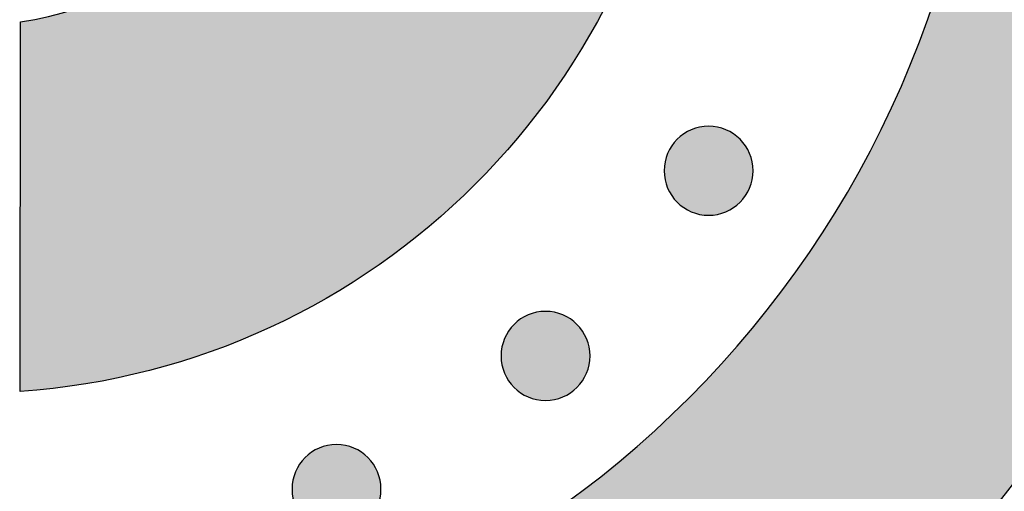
# Model space of a CAD drawing. Header units: millimetres. Extents: x -3873 to -97, y 912 to 4165.
# Tile 552 of 656: x -1653 to -1614, y 3194 to 3213. Entities that reach past the tile are written whole.
import ezdxf

# ---------------------------------------------------------------- set-up
doc = ezdxf.new("R2010")
doc.units = ezdxf.units.MM
doc.layers.add('pattern', color=7, linetype='Continuous', true_color=0x000000)

msp = doc.modelspace()

# ---------------------------------------------------------------- hatches: boundary and pattern name
at = {"layer": 'pattern'}
for points in [[(-1652.774, 3186.202), (-1651.9, 3186.254), (-1651.02, 3186.325), (-1650.134, 3186.417), (-1649.243, 3186.529), (-1648.348, 3186.661), (-1647.45, 3186.815), (-1646.548, 3186.991), (-1645.645, 3187.188), (-1644.74, 3187.408), (-1643.834, 3187.65), (-1642.928, 3187.914), (-1642.024, 3188.202), (-1641.121, 3188.513), (-1640.22, 3188.846), (-1639.323, 3189.203), (-1638.431, 3189.583), (-1637.543, 3189.987), (-1636.661, 3190.413), (-1635.787, 3190.863), (-1634.92, 3191.336), (-1634.062, 3191.832), (-1633.213, 3192.35), (-1632.375, 3192.891), (-1631.548, 3193.453), (-1630.733, 3194.038), (-1629.931, 3194.644), (-1629.143, 3195.27), (-1628.37, 3195.917), (-1627.612, 3196.585), (-1626.871, 3197.271), (-1626.146, 3197.976), (-1625.439, 3198.699), (-1624.75, 3199.44), (-1624.08, 3200.197), (-1623.43, 3200.971), (-1622.799, 3201.76), (-1622.19, 3202.563), (-1621.601, 3203.379), (-1621.034, 3204.209), (-1620.489, 3205.051), (-1619.966, 3205.903), (-1619.466, 3206.766), (-1618.988, 3207.639), (-1618.534, 3208.519), (-1618.103, 3209.408), (-1617.695, 3210.303), (-1617.311, 3211.204), (-1616.95, 3212.11), (-1616.613, 3213.019), (-1616.299, 3213.932), (-1616.008, 3214.847), (-1615.741, 3215.764), (-1615.497, 3216.681), (-1615.276, 3217.599), (-1615.077, 3218.515), (-1614.901, 3219.429), (-1614.746, 3220.341), (-1614.614, 3221.25), (-1614.503, 3222.155), (-1614.413, 3223.055), (-1614.343, 3223.95), (-1614.294, 3224.839), (-1614.264, 3225.722), (-1614.254, 3226.598), (-1614.263, 3227.474), (-1614.29, 3228.356), (-1614.338, 3229.246), (-1614.406, 3230.141), (-1614.494, 3231.041), (-1614.604, 3231.946), (-1614.734, 3232.855), (-1614.887, 3233.767), (-1615.061, 3234.682), (-1615.258, 3235.599), (-1615.478, 3236.516), (-1615.72, 3237.434), (-1615.986, 3238.351), (-1616.275, 3239.267), (-1616.587, 3240.181), (-1616.922, 3241.091), (-1617.282, 3241.997), (-1617.664, 3242.899), (-1618.07, 3243.795), (-1618.5, 3244.684), (-1618.952, 3245.566), (-1619.428, 3246.439), (-1619.927, 3247.303), (-1620.448, 3248.157), (-1620.991, 3248.999), (-1621.557, 3249.83), (-1622.144, 3250.648), (-1622.752, 3251.452), (-1623.381, 3252.242), (-1624.03, 3253.017), (-1624.698, 3253.775), (-1625.386, 3254.517), (-1626.091, 3255.242), (-1626.815, 3255.948), (-1627.555, 3256.636), (-1628.312, 3257.305), (-1629.084, 3257.953), (-1629.87, 3258.582), (-1630.671, 3259.189), (-1631.485, 3259.775), (-1632.311, 3260.339), (-1633.148, 3260.882), (-1633.995, 3261.402), (-1634.853, 3261.899), (-1635.719, 3262.373), (-1636.592, 3262.825), (-1637.473, 3263.253), (-1638.36, 3263.658), (-1639.252, 3264.04), (-1640.148, 3264.399), (-1641.048, 3264.734), (-1641.95, 3265.046), (-1642.855, 3265.335), (-1643.76, 3265.602), (-1644.665, 3265.846), (-1645.569, 3266.067), (-1646.473, 3266.266), (-1647.374, 3266.443), (-1648.272, 3266.599), (-1649.167, 3266.733), (-1650.057, 3266.847), (-1650.943, 3266.94), (-1651.823, 3267.013), (-1652.697, 3267.067), (-1652.686, 3279.078), (-1651.545, 3279.021), (-1650.396, 3278.938), (-1649.239, 3278.83), (-1648.076, 3278.694), (-1646.907, 3278.531), (-1645.732, 3278.34), (-1644.554, 3278.121), (-1643.373, 3277.873), (-1642.189, 3277.596), (-1641.004, 3277.29), (-1639.819, 3276.954), (-1638.635, 3276.587), (-1637.453, 3276.191), (-1636.274, 3275.764), (-1635.099, 3275.306), (-1633.929, 3274.818), (-1632.766, 3274.299), (-1631.611, 3273.749), (-1630.465, 3273.169), (-1629.328, 3272.558), (-1628.203, 3271.917), (-1627.09, 3271.246), (-1625.991, 3270.546), (-1624.906, 3269.816), (-1623.837, 3269.058), (-1622.785, 3268.272), (-1621.751, 3267.458), (-1620.737, 3266.617), (-1619.742, 3265.749), (-1618.769, 3264.856), (-1617.818, 3263.938), (-1616.89, 3262.997), (-1615.986, 3262.032), (-1615.107, 3261.045), (-1614.254, 3260.037), (-1613.427, 3259.008), (-1612.627, 3257.961), (-1611.855, 3256.895), (-1611.111, 3255.813), (-1610.397, 3254.715), (-1609.711, 3253.602), (-1609.055, 3252.475), (-1608.43, 3251.336), (-1607.834, 3250.186), (-1607.27, 3249.026), (-1606.736, 3247.857), (-1606.233, 3246.681), (-1605.76, 3245.498), (-1605.319, 3244.31), (-1604.909, 3243.118), (-1604.529, 3241.923), (-1604.18, 3240.725), (-1603.862, 3239.528), (-1603.573, 3238.33), (-1603.314, 3237.134), (-1603.085, 3235.94), (-1602.885, 3234.75), (-1602.713, 3233.564), (-1602.569, 3232.383), (-1602.453, 3231.208), (-1602.364, 3230.04), (-1602.302, 3228.88), (-1602.265, 3227.728), (-1602.254, 3226.586), (-1602.267, 3225.444), (-1602.306, 3224.293), (-1602.371, 3223.133), (-1602.462, 3221.965), (-1602.58, 3220.79), (-1602.726, 3219.61), (-1602.9, 3218.424), (-1603.103, 3217.234), (-1603.335, 3216.041), (-1603.596, 3214.845), (-1603.886, 3213.648), (-1604.207, 3212.451), (-1604.559, 3211.254), (-1604.94, 3210.06), (-1605.353, 3208.868), (-1605.797, 3207.681), (-1606.271, 3206.499), (-1606.776, 3205.324), (-1607.312, 3204.156), (-1607.879, 3202.997), (-1608.477, 3201.848), (-1609.105, 3200.71), (-1609.763, 3199.585), (-1610.45, 3198.473), (-1611.167, 3197.377), (-1611.913, 3196.296), (-1612.687, 3195.231), (-1613.489, 3194.186), (-1614.318, 3193.159), (-1615.173, 3192.152), (-1616.054, 3191.167), (-1616.96, 3190.204), (-1617.889, 3189.264), (-1618.842, 3188.348), (-1619.817, 3187.457), (-1620.813, 3186.591), (-1621.829, 3185.752), (-1622.865, 3184.94), (-1623.918, 3184.155), (-1624.988, 3183.399), (-1626.074, 3182.672), (-1627.175, 3181.974), (-1628.289, 3181.305), (-1629.416, 3180.666), (-1630.553, 3180.058), (-1631.701, 3179.48), (-1632.857, 3178.932), (-1634.021, 3178.415), (-1635.192, 3177.929), (-1636.367, 3177.474), (-1637.547, 3177.049), (-1638.73, 3176.654), (-1639.915, 3176.29), (-1641.101, 3175.956), (-1642.286, 3175.652), (-1643.47, 3175.378), (-1644.652, 3175.132), (-1645.831, 3174.915), (-1647.006, 3174.727), (-1648.175, 3174.566), (-1649.339, 3174.433), (-1650.496, 3174.326), (-1651.645, 3174.245), (-1652.786, 3174.191)], [(-1652.749, 3213.019), (-1652.493, 3213.058), (-1652.236, 3213.103), (-1651.979, 3213.153), (-1651.721, 3213.208), (-1651.463, 3213.268), (-1651.205, 3213.334), (-1650.947, 3213.404), (-1650.689, 3213.481), (-1650.431, 3213.562), (-1650.174, 3213.65), (-1649.917, 3213.742), (-1649.661, 3213.84), (-1649.406, 3213.944), (-1649.152, 3214.053), (-1648.9, 3214.167), (-1648.649, 3214.287), (-1648.399, 3214.413), (-1648.151, 3214.544), (-1647.906, 3214.68), (-1647.662, 3214.822), (-1647.421, 3214.969), (-1647.182, 3215.121), (-1646.946, 3215.278), (-1646.713, 3215.441), (-1646.483, 3215.609), (-1646.256, 3215.781), (-1646.032, 3215.959), (-1645.812, 3216.141), (-1645.595, 3216.328), (-1645.383, 3216.519), (-1645.174, 3216.715), (-1644.969, 3216.915), (-1644.768, 3217.12), (-1644.572, 3217.328), (-1644.38, 3217.541), (-1644.193, 3217.757), (-1644.01, 3217.977), (-1643.832, 3218.2), (-1643.659, 3218.427), (-1643.491, 3218.657), (-1643.328, 3218.89), (-1643.17, 3219.125), (-1643.018, 3219.364), (-1642.87, 3219.605), (-1642.728, 3219.848), (-1642.591, 3220.093), (-1642.46, 3220.341), (-1642.334, 3220.59), (-1642.213, 3220.841), (-1642.098, 3221.093), (-1641.989, 3221.347), (-1641.885, 3221.602), (-1641.786, 3221.858), (-1641.693, 3222.114), (-1641.605, 3222.371), (-1641.523, 3222.629), (-1641.447, 3222.887), (-1641.375, 3223.145), (-1641.309, 3223.403), (-1641.248, 3223.661), (-1641.193, 3223.919), (-1641.143, 3224.176), (-1641.097, 3224.432), (-1641.057, 3224.688), (-1626.326, 3224.674), (-1626.374, 3224.09), (-1626.434, 3223.503), (-1626.507, 3222.913), (-1626.593, 3222.32), (-1626.692, 3221.725), (-1626.804, 3221.129), (-1626.93, 3220.531), (-1627.07, 3219.932), (-1627.223, 3219.333), (-1627.391, 3218.734), (-1627.572, 3218.135), (-1627.768, 3217.538), (-1627.978, 3216.941), (-1628.202, 3216.347), (-1628.441, 3215.755), (-1628.694, 3215.165), (-1628.962, 3214.58), (-1629.244, 3213.998), (-1629.54, 3213.42), (-1629.85, 3212.848), (-1630.174, 3212.281), (-1630.512, 3211.719), (-1630.864, 3211.165), (-1631.23, 3210.617), (-1631.609, 3210.077), (-1632.001, 3209.544), (-1632.406, 3209.02), (-1632.824, 3208.505), (-1633.254, 3207.999), (-1633.696, 3207.503), (-1634.15, 3207.017), (-1634.615, 3206.542), (-1635.091, 3206.078), (-1635.578, 3205.625), (-1636.075, 3205.184), (-1636.582, 3204.754), (-1637.098, 3204.338), (-1637.622, 3203.934), (-1638.155, 3203.542), (-1638.697, 3203.164), (-1639.245, 3202.8), (-1639.8, 3202.449), (-1640.362, 3202.112), (-1640.93, 3201.789), (-1641.503, 3201.479), (-1642.081, 3201.185), (-1642.664, 3200.904), (-1643.25, 3200.638), (-1643.84, 3200.386), (-1644.432, 3200.148), (-1645.027, 3199.925), (-1645.624, 3199.716), (-1646.222, 3199.521), (-1646.821, 3199.341), (-1647.421, 3199.174), (-1648.02, 3199.022), (-1648.619, 3198.884), (-1649.217, 3198.759), (-1649.814, 3198.647), (-1650.409, 3198.55), (-1651.001, 3198.465), (-1651.592, 3198.393), (-1652.179, 3198.334), (-1652.763, 3198.287)], [(-1626.563, 3208.336), (-1626.534, 3208.364), (-1626.505, 3208.391), (-1626.475, 3208.417), (-1626.445, 3208.444), (-1626.413, 3208.469), (-1626.381, 3208.494), (-1626.347, 3208.519), (-1626.313, 3208.543), (-1626.278, 3208.567), (-1626.242, 3208.589), (-1626.206, 3208.611), (-1626.169, 3208.632), (-1626.131, 3208.653), (-1626.092, 3208.673), (-1626.052, 3208.691), (-1626.012, 3208.709), (-1625.972, 3208.726), (-1625.93, 3208.742), (-1625.888, 3208.757), (-1625.846, 3208.771), (-1625.803, 3208.784), (-1625.759, 3208.796), (-1625.715, 3208.807), (-1625.671, 3208.817), (-1625.626, 3208.826), (-1625.581, 3208.833), (-1625.536, 3208.84), (-1625.491, 3208.845), (-1625.445, 3208.849), (-1625.399, 3208.852), (-1625.353, 3208.854), (-1625.307, 3208.855), (-1625.262, 3208.854), (-1625.216, 3208.852), (-1625.17, 3208.849), (-1625.124, 3208.845), (-1625.079, 3208.839), (-1625.034, 3208.833), (-1624.989, 3208.825), (-1624.944, 3208.817), (-1624.9, 3208.807), (-1624.856, 3208.796), (-1624.812, 3208.784), (-1624.769, 3208.77), (-1624.727, 3208.756), (-1624.685, 3208.741), (-1624.644, 3208.725), (-1624.603, 3208.708), (-1624.563, 3208.69), (-1624.523, 3208.671), (-1624.485, 3208.651), (-1624.447, 3208.631), (-1624.409, 3208.609), (-1624.373, 3208.587), (-1624.337, 3208.565), (-1624.302, 3208.541), (-1624.268, 3208.517), (-1624.235, 3208.492), (-1624.203, 3208.467), (-1624.171, 3208.441), (-1624.14, 3208.415), (-1624.11, 3208.388), (-1624.081, 3208.361), (-1624.053, 3208.334), (-1624.026, 3208.305), (-1623.999, 3208.276), (-1623.972, 3208.246), (-1623.946, 3208.216), (-1623.92, 3208.184), (-1623.895, 3208.152), (-1623.87, 3208.118), (-1623.846, 3208.084), (-1623.823, 3208.049), (-1623.8, 3208.014), (-1623.778, 3207.977), (-1623.757, 3207.94), (-1623.736, 3207.902), (-1623.717, 3207.863), (-1623.698, 3207.823), (-1623.68, 3207.783), (-1623.663, 3207.743), (-1623.647, 3207.701), (-1623.632, 3207.659), (-1623.618, 3207.617), (-1623.605, 3207.574), (-1623.593, 3207.53), (-1623.582, 3207.486), (-1623.572, 3207.442), (-1623.563, 3207.397), (-1623.556, 3207.352), (-1623.549, 3207.307), (-1623.544, 3207.262), (-1623.54, 3207.216), (-1623.537, 3207.17), (-1623.535, 3207.124), (-1623.535, 3207.079), (-1623.535, 3207.033), (-1623.537, 3206.987), (-1623.54, 3206.941), (-1623.545, 3206.895), (-1623.55, 3206.85), (-1623.556, 3206.805), (-1623.564, 3206.76), (-1623.573, 3206.715), (-1623.583, 3206.671), (-1623.594, 3206.627), (-1623.606, 3206.583), (-1623.619, 3206.54), (-1623.633, 3206.498), (-1623.648, 3206.456), (-1623.664, 3206.415), (-1623.681, 3206.374), (-1623.699, 3206.334), (-1623.718, 3206.294), (-1623.738, 3206.256), (-1623.759, 3206.218), (-1623.78, 3206.181), (-1623.802, 3206.144), (-1623.825, 3206.108), (-1623.848, 3206.073), (-1623.872, 3206.039), (-1623.897, 3206.006), (-1623.922, 3205.974), (-1623.948, 3205.942), (-1623.974, 3205.911), (-1624.001, 3205.882), (-1624.028, 3205.853), (-1624.056, 3205.824), (-1624.084, 3205.797), (-1624.113, 3205.77), (-1624.143, 3205.743), (-1624.174, 3205.717), (-1624.205, 3205.691), (-1624.238, 3205.666), (-1624.271, 3205.641), (-1624.305, 3205.617), (-1624.34, 3205.594), (-1624.376, 3205.571), (-1624.412, 3205.549), (-1624.45, 3205.528), (-1624.488, 3205.508), (-1624.526, 3205.488), (-1624.566, 3205.469), (-1624.606, 3205.451), (-1624.647, 3205.434), (-1624.688, 3205.418), (-1624.73, 3205.403), (-1624.773, 3205.389), (-1624.816, 3205.376), (-1624.859, 3205.364), (-1624.903, 3205.353), (-1624.947, 3205.343), (-1624.992, 3205.335), (-1625.037, 3205.327), (-1625.082, 3205.32), (-1625.128, 3205.315), (-1625.173, 3205.311), (-1625.219, 3205.308), (-1625.265, 3205.306), (-1625.311, 3205.306), (-1625.357, 3205.307), (-1625.403, 3205.308), (-1625.448, 3205.311), (-1625.494, 3205.316), (-1625.54, 3205.321), (-1625.585, 3205.327), (-1625.63, 3205.335), (-1625.674, 3205.344), (-1625.719, 3205.354), (-1625.763, 3205.365), (-1625.806, 3205.377), (-1625.849, 3205.39), (-1625.891, 3205.404), (-1625.933, 3205.419), (-1625.975, 3205.435), (-1626.015, 3205.453), (-1626.055, 3205.471), (-1626.095, 3205.489), (-1626.134, 3205.509), (-1626.172, 3205.53), (-1626.209, 3205.551), (-1626.245, 3205.573), (-1626.281, 3205.596), (-1626.316, 3205.619), (-1626.35, 3205.643), (-1626.383, 3205.668), (-1626.416, 3205.693), (-1626.447, 3205.719), (-1626.478, 3205.745), (-1626.508, 3205.772), (-1626.537, 3205.799), (-1626.565, 3205.827), (-1626.592, 3205.855), (-1626.62, 3205.884), (-1626.646, 3205.914), (-1626.673, 3205.945), (-1626.698, 3205.976), (-1626.723, 3206.009), (-1626.748, 3206.042), (-1626.772, 3206.076), (-1626.795, 3206.111), (-1626.818, 3206.147), (-1626.84, 3206.183), (-1626.861, 3206.221), (-1626.882, 3206.259), (-1626.901, 3206.297), (-1626.92, 3206.337), (-1626.938, 3206.377), (-1626.955, 3206.418), (-1626.971, 3206.459), (-1626.986, 3206.501), (-1627, 3206.544), (-1627.013, 3206.587), (-1627.025, 3206.63), (-1627.036, 3206.674), (-1627.046, 3206.718), (-1627.055, 3206.763), (-1627.062, 3206.808), (-1627.069, 3206.853), (-1627.074, 3206.899), (-1627.078, 3206.944), (-1627.081, 3206.99), (-1627.083, 3207.036), (-1627.083, 3207.082), (-1627.083, 3207.128), (-1627.081, 3207.174), (-1627.078, 3207.219), (-1627.074, 3207.265), (-1627.068, 3207.311), (-1627.062, 3207.356), (-1627.054, 3207.401), (-1627.045, 3207.445), (-1627.036, 3207.49), (-1627.025, 3207.534), (-1627.012, 3207.577), (-1626.999, 3207.62), (-1626.985, 3207.663), (-1626.97, 3207.704), (-1626.954, 3207.746), (-1626.937, 3207.786), (-1626.919, 3207.827), (-1626.9, 3207.866), (-1626.88, 3207.905), (-1626.86, 3207.943), (-1626.838, 3207.98), (-1626.816, 3208.016), (-1626.794, 3208.052), (-1626.77, 3208.087), (-1626.746, 3208.121), (-1626.721, 3208.154), (-1626.696, 3208.187), (-1626.67, 3208.218), (-1626.644, 3208.249), (-1626.617, 3208.279), (-1626.59, 3208.308)], [(-1633.067, 3200.958), (-1633.039, 3200.985), (-1633.01, 3201.012), (-1632.98, 3201.039), (-1632.949, 3201.065), (-1632.917, 3201.091), (-1632.885, 3201.116), (-1632.852, 3201.141), (-1632.817, 3201.165), (-1632.782, 3201.188), (-1632.747, 3201.211), (-1632.71, 3201.233), (-1632.673, 3201.254), (-1632.635, 3201.274), (-1632.596, 3201.294), (-1632.557, 3201.313), (-1632.517, 3201.331), (-1632.476, 3201.348), (-1632.434, 3201.364), (-1632.393, 3201.379), (-1632.35, 3201.393), (-1632.307, 3201.406), (-1632.264, 3201.418), (-1632.22, 3201.429), (-1632.175, 3201.439), (-1632.131, 3201.447), (-1632.086, 3201.455), (-1632.04, 3201.461), (-1631.995, 3201.467), (-1631.949, 3201.471), (-1631.904, 3201.474), (-1631.858, 3201.475), (-1631.812, 3201.476), (-1631.766, 3201.475), (-1631.72, 3201.474), (-1631.674, 3201.471), (-1631.628, 3201.466), (-1631.583, 3201.461), (-1631.538, 3201.454), (-1631.493, 3201.447), (-1631.448, 3201.438), (-1631.404, 3201.428), (-1631.36, 3201.417), (-1631.317, 3201.405), (-1631.274, 3201.392), (-1631.231, 3201.378), (-1631.189, 3201.363), (-1631.148, 3201.346), (-1631.107, 3201.329), (-1631.067, 3201.311), (-1631.028, 3201.293), (-1630.989, 3201.273), (-1630.951, 3201.252), (-1630.914, 3201.231), (-1630.877, 3201.209), (-1630.842, 3201.186), (-1630.807, 3201.163), (-1630.773, 3201.139), (-1630.739, 3201.114), (-1630.707, 3201.089), (-1630.675, 3201.063), (-1630.645, 3201.037), (-1630.615, 3201.01), (-1630.586, 3200.983), (-1630.558, 3200.955), (-1630.53, 3200.927), (-1630.503, 3200.898), (-1630.476, 3200.868), (-1630.45, 3200.837), (-1630.424, 3200.806), (-1630.399, 3200.773), (-1630.375, 3200.74), (-1630.35, 3200.706), (-1630.327, 3200.671), (-1630.304, 3200.635), (-1630.282, 3200.599), (-1630.261, 3200.561), (-1630.241, 3200.523), (-1630.221, 3200.484), (-1630.202, 3200.445), (-1630.184, 3200.405), (-1630.167, 3200.364), (-1630.151, 3200.323), (-1630.136, 3200.281), (-1630.122, 3200.238), (-1630.109, 3200.195), (-1630.097, 3200.152), (-1630.086, 3200.108), (-1630.076, 3200.064), (-1630.068, 3200.019), (-1630.06, 3199.974), (-1630.054, 3199.929), (-1630.048, 3199.883), (-1630.044, 3199.838), (-1630.041, 3199.792), (-1630.04, 3199.746), (-1630.039, 3199.7), (-1630.04, 3199.654), (-1630.042, 3199.608), (-1630.045, 3199.562), (-1630.049, 3199.517), (-1630.054, 3199.471), (-1630.061, 3199.426), (-1630.068, 3199.381), (-1630.077, 3199.337), (-1630.087, 3199.292), (-1630.098, 3199.248), (-1630.11, 3199.205), (-1630.123, 3199.162), (-1630.137, 3199.119), (-1630.153, 3199.078), (-1630.169, 3199.036), (-1630.186, 3198.995), (-1630.204, 3198.955), (-1630.223, 3198.916), (-1630.242, 3198.877), (-1630.263, 3198.839), (-1630.284, 3198.802), (-1630.306, 3198.766), (-1630.329, 3198.73), (-1630.352, 3198.695), (-1630.376, 3198.661), (-1630.401, 3198.628), (-1630.426, 3198.595), (-1630.452, 3198.564), (-1630.479, 3198.533), (-1630.505, 3198.503), (-1630.532, 3198.474), (-1630.56, 3198.446), (-1630.588, 3198.418), (-1630.617, 3198.391), (-1630.647, 3198.365), (-1630.678, 3198.338), (-1630.71, 3198.313), (-1630.742, 3198.287), (-1630.775, 3198.263), (-1630.809, 3198.239), (-1630.844, 3198.215), (-1630.88, 3198.193), (-1630.917, 3198.171), (-1630.954, 3198.15), (-1630.992, 3198.129), (-1631.031, 3198.109), (-1631.07, 3198.091), (-1631.11, 3198.073), (-1631.151, 3198.056), (-1631.192, 3198.04), (-1631.234, 3198.025), (-1631.277, 3198.011), (-1631.32, 3197.997), (-1631.363, 3197.985), (-1631.407, 3197.975), (-1631.452, 3197.965), (-1631.496, 3197.956), (-1631.541, 3197.948), (-1631.586, 3197.942), (-1631.632, 3197.937), (-1631.678, 3197.933), (-1631.723, 3197.93), (-1631.769, 3197.928), (-1631.815, 3197.927), (-1631.861, 3197.928), (-1631.907, 3197.93), (-1631.953, 3197.933), (-1631.998, 3197.937), (-1632.044, 3197.942), (-1632.089, 3197.949), (-1632.134, 3197.957), (-1632.179, 3197.965), (-1632.223, 3197.975), (-1632.267, 3197.986), (-1632.31, 3197.998), (-1632.353, 3198.012), (-1632.396, 3198.026), (-1632.438, 3198.041), (-1632.479, 3198.057), (-1632.52, 3198.074), (-1632.56, 3198.092), (-1632.599, 3198.111), (-1632.638, 3198.131), (-1632.676, 3198.151), (-1632.713, 3198.172), (-1632.75, 3198.195), (-1632.785, 3198.217), (-1632.82, 3198.241), (-1632.854, 3198.265), (-1632.888, 3198.289), (-1632.92, 3198.315), (-1632.952, 3198.341), (-1632.982, 3198.367), (-1633.012, 3198.394), (-1633.041, 3198.421), (-1633.069, 3198.448), (-1633.097, 3198.476), (-1633.124, 3198.506), (-1633.151, 3198.535), (-1633.177, 3198.566), (-1633.203, 3198.598), (-1633.228, 3198.63), (-1633.252, 3198.664), (-1633.276, 3198.698), (-1633.3, 3198.733), (-1633.322, 3198.768), (-1633.344, 3198.805), (-1633.366, 3198.842), (-1633.386, 3198.88), (-1633.406, 3198.919), (-1633.425, 3198.958), (-1633.442, 3198.999), (-1633.459, 3199.039), (-1633.475, 3199.081), (-1633.491, 3199.123), (-1633.505, 3199.165), (-1633.518, 3199.208), (-1633.53, 3199.252), (-1633.541, 3199.296), (-1633.55, 3199.34), (-1633.559, 3199.384), (-1633.567, 3199.429), (-1633.573, 3199.475), (-1633.578, 3199.52), (-1633.583, 3199.566), (-1633.585, 3199.612), (-1633.587, 3199.657), (-1633.588, 3199.703), (-1633.587, 3199.749), (-1633.585, 3199.795), (-1633.582, 3199.841), (-1633.578, 3199.887), (-1633.573, 3199.932), (-1633.566, 3199.977), (-1633.559, 3200.022), (-1633.55, 3200.067), (-1633.54, 3200.111), (-1633.529, 3200.155), (-1633.517, 3200.199), (-1633.504, 3200.242), (-1633.489, 3200.284), (-1633.474, 3200.326), (-1633.458, 3200.367), (-1633.441, 3200.408), (-1633.423, 3200.448), (-1633.404, 3200.487), (-1633.385, 3200.526), (-1633.364, 3200.564), (-1633.343, 3200.601), (-1633.321, 3200.638), (-1633.298, 3200.674), (-1633.274, 3200.709), (-1633.25, 3200.743), (-1633.226, 3200.776), (-1633.2, 3200.808), (-1633.175, 3200.84), (-1633.148, 3200.871), (-1633.122, 3200.9), (-1633.094, 3200.929)], [(-1641.404, 3195.65), (-1641.376, 3195.678), (-1641.347, 3195.705), (-1641.317, 3195.732), (-1641.287, 3195.758), (-1641.255, 3195.784), (-1641.222, 3195.809), (-1641.189, 3195.833), (-1641.155, 3195.857), (-1641.12, 3195.881), (-1641.084, 3195.903), (-1641.048, 3195.925), (-1641.011, 3195.947), (-1640.973, 3195.967), (-1640.934, 3195.987), (-1640.894, 3196.006), (-1640.854, 3196.023), (-1640.813, 3196.04), (-1640.772, 3196.056), (-1640.73, 3196.072), (-1640.688, 3196.086), (-1640.645, 3196.099), (-1640.601, 3196.111), (-1640.557, 3196.122), (-1640.513, 3196.131), (-1640.468, 3196.14), (-1640.423, 3196.148), (-1640.378, 3196.154), (-1640.333, 3196.159), (-1640.287, 3196.164), (-1640.241, 3196.166), (-1640.195, 3196.168), (-1640.149, 3196.169), (-1640.103, 3196.168), (-1640.058, 3196.166), (-1640.012, 3196.163), (-1639.966, 3196.159), (-1639.921, 3196.154), (-1639.875, 3196.147), (-1639.83, 3196.14), (-1639.786, 3196.131), (-1639.742, 3196.121), (-1639.698, 3196.11), (-1639.654, 3196.098), (-1639.611, 3196.085), (-1639.569, 3196.07), (-1639.527, 3196.055), (-1639.486, 3196.039), (-1639.445, 3196.022), (-1639.405, 3196.004), (-1639.365, 3195.985), (-1639.327, 3195.966), (-1639.289, 3195.945), (-1639.251, 3195.924), (-1639.215, 3195.902), (-1639.179, 3195.879), (-1639.144, 3195.855), (-1639.11, 3195.831), (-1639.077, 3195.807), (-1639.045, 3195.781), (-1639.013, 3195.756), (-1638.982, 3195.729), (-1638.952, 3195.703), (-1638.923, 3195.675), (-1638.895, 3195.648), (-1638.868, 3195.62), (-1638.841, 3195.591), (-1638.814, 3195.561), (-1638.788, 3195.53), (-1638.762, 3195.498), (-1638.737, 3195.466), (-1638.712, 3195.433), (-1638.688, 3195.398), (-1638.665, 3195.363), (-1638.642, 3195.328), (-1638.62, 3195.291), (-1638.599, 3195.254), (-1638.578, 3195.216), (-1638.559, 3195.177), (-1638.54, 3195.138), (-1638.522, 3195.098), (-1638.505, 3195.057), (-1638.489, 3195.015), (-1638.474, 3194.974), (-1638.46, 3194.931), (-1638.447, 3194.888), (-1638.435, 3194.845), (-1638.424, 3194.801), (-1638.414, 3194.756), (-1638.405, 3194.712), (-1638.398, 3194.667), (-1638.391, 3194.621), (-1638.386, 3194.576), (-1638.382, 3194.53), (-1638.379, 3194.485), (-1638.377, 3194.439), (-1638.377, 3194.393), (-1638.377, 3194.347), (-1638.379, 3194.301), (-1638.382, 3194.255), (-1638.386, 3194.209), (-1638.392, 3194.164), (-1638.398, 3194.119), (-1638.406, 3194.074), (-1638.415, 3194.029), (-1638.425, 3193.985), (-1638.436, 3193.941), (-1638.448, 3193.898), (-1638.461, 3193.855), (-1638.475, 3193.812), (-1638.49, 3193.77), (-1638.506, 3193.729), (-1638.523, 3193.688), (-1638.541, 3193.648), (-1638.56, 3193.609), (-1638.58, 3193.57), (-1638.6, 3193.532), (-1638.622, 3193.495), (-1638.644, 3193.458), (-1638.667, 3193.423), (-1638.69, 3193.388), (-1638.714, 3193.354), (-1638.739, 3193.32), (-1638.764, 3193.288), (-1638.79, 3193.256), (-1638.816, 3193.226), (-1638.843, 3193.196), (-1638.87, 3193.167), (-1638.898, 3193.139), (-1638.926, 3193.111), (-1638.955, 3193.084), (-1638.985, 3193.057), (-1639.016, 3193.031), (-1639.047, 3193.005), (-1639.08, 3192.98), (-1639.113, 3192.956), (-1639.147, 3192.931), (-1639.182, 3192.908), (-1639.218, 3192.885), (-1639.254, 3192.863), (-1639.292, 3192.842), (-1639.33, 3192.822), (-1639.368, 3192.802), (-1639.408, 3192.783), (-1639.448, 3192.765), (-1639.489, 3192.748), (-1639.53, 3192.732), (-1639.572, 3192.717), (-1639.614, 3192.703), (-1639.657, 3192.69), (-1639.701, 3192.678), (-1639.745, 3192.667), (-1639.789, 3192.657), (-1639.834, 3192.649), (-1639.879, 3192.641), (-1639.924, 3192.635), (-1639.969, 3192.629), (-1640.015, 3192.625), (-1640.061, 3192.622), (-1640.107, 3192.621), (-1640.153, 3192.62), (-1640.199, 3192.621), (-1640.245, 3192.623), (-1640.29, 3192.626), (-1640.336, 3192.63), (-1640.381, 3192.635), (-1640.427, 3192.642), (-1640.472, 3192.649), (-1640.516, 3192.658), (-1640.561, 3192.668), (-1640.604, 3192.679), (-1640.648, 3192.691), (-1640.691, 3192.704), (-1640.733, 3192.718), (-1640.775, 3192.734), (-1640.817, 3192.75), (-1640.857, 3192.767), (-1640.897, 3192.785), (-1640.937, 3192.804), (-1640.976, 3192.823), (-1641.014, 3192.844), (-1641.051, 3192.865), (-1641.087, 3192.887), (-1641.123, 3192.91), (-1641.158, 3192.933), (-1641.192, 3192.957), (-1641.225, 3192.982), (-1641.258, 3193.007), (-1641.289, 3193.033), (-1641.32, 3193.06), (-1641.35, 3193.086), (-1641.379, 3193.113), (-1641.407, 3193.141), (-1641.434, 3193.169), (-1641.461, 3193.198), (-1641.488, 3193.228), (-1641.514, 3193.259), (-1641.54, 3193.291), (-1641.565, 3193.323), (-1641.59, 3193.356), (-1641.614, 3193.39), (-1641.637, 3193.425), (-1641.66, 3193.461), (-1641.682, 3193.498), (-1641.703, 3193.535), (-1641.724, 3193.573), (-1641.743, 3193.612), (-1641.762, 3193.651), (-1641.78, 3193.691), (-1641.797, 3193.732), (-1641.813, 3193.773), (-1641.828, 3193.815), (-1641.842, 3193.858), (-1641.855, 3193.901), (-1641.867, 3193.944), (-1641.878, 3193.988), (-1641.888, 3194.032), (-1641.897, 3194.077), (-1641.904, 3194.122), (-1641.911, 3194.167), (-1641.916, 3194.213), (-1641.92, 3194.259), (-1641.923, 3194.304), (-1641.925, 3194.35), (-1641.925, 3194.396), (-1641.925, 3194.442), (-1641.923, 3194.488), (-1641.92, 3194.534), (-1641.916, 3194.579), (-1641.91, 3194.625), (-1641.904, 3194.67), (-1641.896, 3194.715), (-1641.887, 3194.76), (-1641.877, 3194.804), (-1641.866, 3194.848), (-1641.854, 3194.891), (-1641.841, 3194.934), (-1641.827, 3194.977), (-1641.812, 3195.019), (-1641.796, 3195.06), (-1641.779, 3195.101), (-1641.761, 3195.141), (-1641.742, 3195.18), (-1641.722, 3195.219), (-1641.702, 3195.257), (-1641.68, 3195.294), (-1641.658, 3195.331), (-1641.636, 3195.366), (-1641.612, 3195.401), (-1641.588, 3195.435), (-1641.563, 3195.469), (-1641.538, 3195.501), (-1641.512, 3195.533), (-1641.486, 3195.563), (-1641.459, 3195.593), (-1641.432, 3195.622)]]:
    msp.add_hatch(color=256, dxfattribs=at).paths.add_polyline_path(points, flags=0)

# ---------------------------------------------------------------- linework, layer by layer
msp.add_line((-1652.763, 3198.287), (-1652.749, 3213.019), dxfattribs=at)
at = {"layer": 'pattern', "extrusion": (0, 0, -1)}
for centre in [(1625.309, 3207.08), (1631.813, 3199.702), (1640.151, 3194.394)]:
    msp.add_circle(centre, 1.774, dxfattribs=at)
for centre, radius, start, end in [((1654.795, 2908.854), 387.7, 90.31409, 130.77821), ((1654.736, 3226.636), 52.482, 92.2386, 267.8706), ((1654.736, 3226.701), 28.482, 184.0812, 266.028)]:
    msp.add_arc(centre, radius, start, end, dxfattribs=at)
at = {"layer": 'pattern'}
for centre, radius, start, end in [((-1654.736, 3226.636), 40.482, 272.7772, 87.1136), ((-1654.736, 3226.701), 13.826, 278.2628, 351.6279)]:
    msp.add_arc(centre, radius, start, end, dxfattribs=at)

doc.saveas('drawing.dxf')
